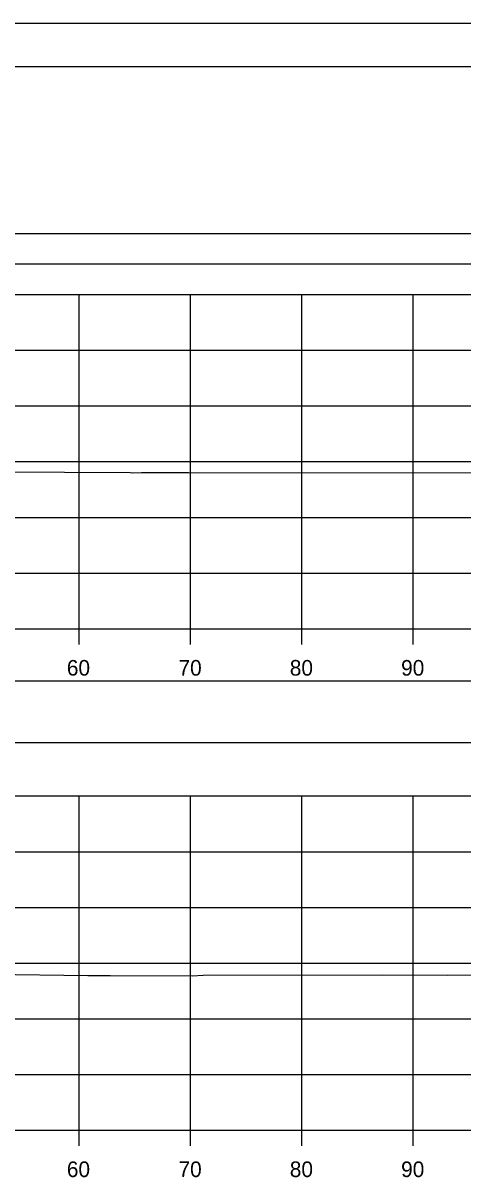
# Model space of a CAD drawing. Extents: x 1369627 to 1374022, y 380035 to 398173.
# Drawn here: x 1372153.5 to 1372193, y 386548.4 to 386652.3 of the extents above; entities that cross this region are included whole.
import ezdxf

# ---------------------------------------------------------------- set-up
doc = ezdxf.new("R2010")
doc.units = 0
for name, color, linetype in [('Default', 7, 'Continuous'), ('R_Axis', 7, 'Continuous'), ('R_Axis Annot', 7, 'Continuous'), ('R_Border', 7, 'Continuous'), ('R_Exist Surface', 7, 'Continuous'), ('R_Grid', 7, 'Continuous'), ('R_No Plot', 7, 'Continuous')]:
    doc.layers.add(name, color=color, linetype=linetype)

msp = doc.modelspace()

# ---------------------------------------------------------------- linework, layer by layer
at = {"layer": 'Default'}
for points in [[(1371948.53, 386630.65), (1372248.53, 386630.65), (1372248.53, 386633.36), (1371948.53, 386633.36)], [(1371948.53, 386587.69), (1372248.53, 386587.69), (1372248.53, 386593.21), (1371948.53, 386593.21)]]:
    msp.add_lwpolyline(points, close=True, dxfattribs=at)
at = {"layer": 'R_Axis'}
for p, q in [((1371948.53, 386597.9), (1372248.53, 386597.9)), ((1372158.53, 386596.5), (1372158.53, 386597.9)), ((1372168.53, 386596.5), (1372168.53, 386597.9)), ((1372178.53, 386596.5), (1372178.53, 386597.9)), ((1372188.53, 386596.5), (1372188.53, 386597.9)), ((1371948.53, 386552.9), (1372248.53, 386552.9)), ((1372158.53, 386551.5), (1372158.53, 386552.9)), ((1372168.53, 386551.5), (1372168.53, 386552.9)), ((1372178.53, 386551.5), (1372178.53, 386552.9)), ((1372188.53, 386551.5), (1372188.53, 386552.9))]:
    msp.add_line(p, q, dxfattribs=at)
at = {"layer": 'R_Border'}
msp.add_line((1371940.53, 386648.36), (1372256.71, 386648.36), dxfattribs=at)
at = {"layer": 'R_Exist Surface'}
for points in [[(1372145.37, 386612.01), (1372163.1, 386611.93), (1372163.28, 386611.91), (1372164.12, 386611.92), (1372168.35, 386611.92), (1372194.9, 386611.9), (1372206.47, 386611.88), (1372207.81, 386611.89), (1372210.25, 386611.87), (1372229.56, 386611.78), (1372234.53, 386611.84), (1372238.48, 386611.89), (1372241.99, 386611.8), (1372244.34, 386611.59), (1372246.01, 386611.53), (1372246.9, 386611.59)], [(1372150.6, 386566.91), (1372159.29, 386566.78), (1372161.31, 386566.8), (1372168.67, 386566.75), (1372169.66, 386566.83), (1372185.78, 386566.84), (1372191.62, 386566.81), (1372198.79, 386566.91), (1372205.11, 386566.9), (1372214.61, 386566.94), (1372215.51, 386566.95), (1372218.63, 386566.93), (1372220.91, 386566.89), (1372226.59, 386566.85), (1372227.65, 386566.78), (1372229.74, 386566.81), (1372237.86, 386566.89), (1372241.15, 386566.85), (1372244.92, 386566.75), (1372246.59, 386566.6), (1372247.78, 386566.56), (1372248.42, 386566.6)]]:
    msp.add_lwpolyline(points, dxfattribs=at)
at = {"layer": 'R_Grid'}
for p, q in [((1371948.53, 386627.9), (1372248.53, 386627.9)), ((1372158.53, 386597.9), (1372158.53, 386627.9)), ((1372168.53, 386597.9), (1372168.53, 386627.9)), ((1372178.53, 386597.9), (1372178.53, 386627.9)), ((1372188.53, 386597.9), (1372188.53, 386627.9)), ((1371948.53, 386622.9), (1372248.53, 386622.9)), ((1371948.53, 386617.9), (1372248.53, 386617.9)), ((1371948.53, 386612.9), (1372248.53, 386612.9)), ((1371948.53, 386607.9), (1372248.53, 386607.9)), ((1371948.53, 386602.9), (1372248.53, 386602.9)), ((1371948.53, 386597.9), (1372248.53, 386597.9)), ((1371948.53, 386582.9), (1372248.53, 386582.9)), ((1372158.53, 386552.9), (1372158.53, 386582.9)), ((1372168.53, 386552.9), (1372168.53, 386582.9)), ((1372178.53, 386552.9), (1372178.53, 386582.9)), ((1372188.53, 386552.9), (1372188.53, 386582.9)), ((1371948.53, 386577.9), (1372248.53, 386577.9)), ((1371948.53, 386572.9), (1372248.53, 386572.9)), ((1371948.53, 386567.9), (1372248.53, 386567.9)), ((1371948.53, 386562.9), (1372248.53, 386562.9)), ((1371948.53, 386557.9), (1372248.53, 386557.9)), ((1371948.53, 386552.9), (1372248.53, 386552.9))]:
    msp.add_line(p, q, dxfattribs=at)
at = {"layer": 'R_No Plot'}
msp.add_line((1371928.13, 386652.25), (1372261.46, 386652.25), dxfattribs=at)
for points in [[(1371928.12, 386652.25), (1372261.46, 386652.25), (1372261.46, 386438.92), (1371928.12, 386438.92)], [(1372174.45, 386648.36), (1372194.07, 386648.36), (1372194.07, 386638.48), (1372210.18, 386638.48), (1372233.38, 386638.48), (1372233.38, 386605.81), (1372256.59, 386605.81), (1372256.71, 386442.9), (1371940.53, 386442.9), (1371940.53, 386648.36)]]:
    msp.add_lwpolyline(points, close=True, dxfattribs=at)

# ---------------------------------------------------------------- texts
at = {"layer": 'R_Axis Annot'}
for s, p in [('60', (1372157.41, 386593.7)), ('70', (1372167.44, 386593.7)), ('80', (1372177.44, 386593.7)), ('90', (1372187.44, 386593.7)), ('60', (1372157.41, 386548.7)), ('70', (1372167.44, 386548.7)), ('80', (1372177.44, 386548.7)), ('90', (1372187.44, 386548.7))]:
    msp.add_text(s, height=1.4, dxfattribs=at).set_placement(p)

doc.saveas('drawing.dxf')
